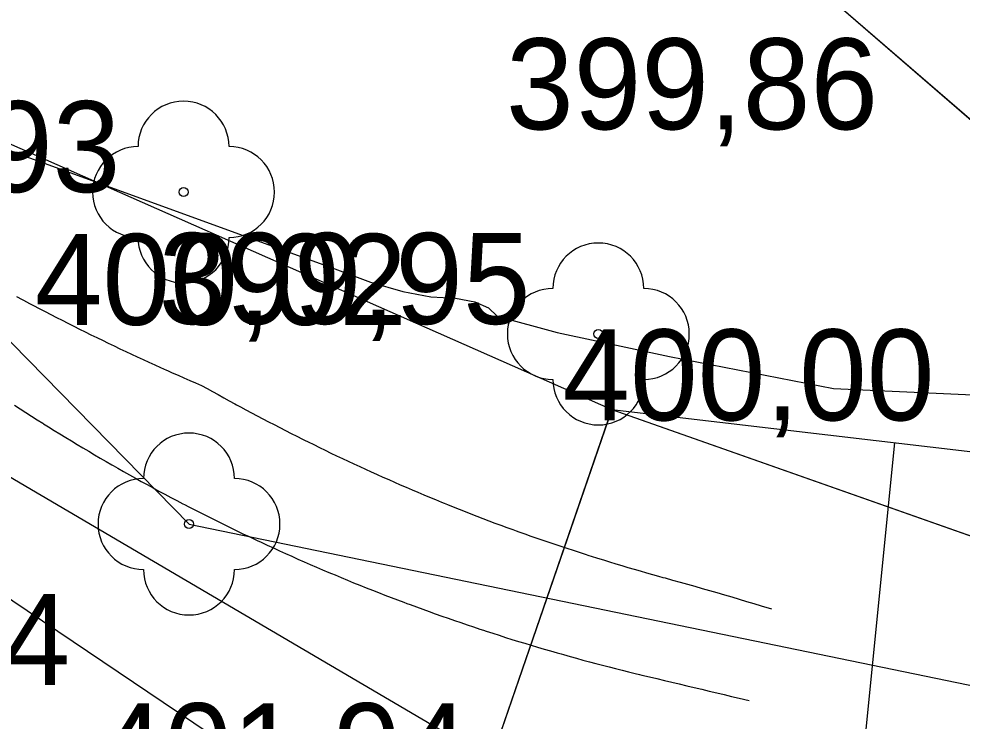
# Model space of a CAD drawing. Extents: x -574342 to -507939, y -1144044 to -1123894.
# Drawn here: x -508401.02 to -508390.65, y -1143320.57 to -1143312.85 of the extents above; entities that cross this region are included whole.
import ezdxf

# ---------------------------------------------------------------- set-up
doc = ezdxf.new("R2010")
doc.units = 0
for name, color, linetype in [('01_PARCELY_NAVRH_PC', 7, 'Continuous'), ('01_PARCELY_NAVRH_ZPF', 7, 'Continuous'), ('01_PARCELY_NAVRH_ŽP', 7, 'Continuous'), ('1000', 7, 'Continuous'), ('37', 7, 'Continuous'), ('42', 7, 'Continuous'), ('54', 7, 'Continuous'), ('55', 7, 'Continuous'), ('60', 7, 'Continuous'), ('61', 7, 'Continuous'), ('Level 255', 7, 'Continuous'), ('VRST HL', 7, 'Continuous')]:
    doc.layers.add(name, color=color, linetype=linetype)

msp = doc.modelspace()

# ---------------------------------------------------------------- linework, layer by layer
at = {"layer": '01_PARCELY_NAVRH_PC'}
msp.add_lwpolyline([(-508414.34, -1143296.2), (-508410.3, -1143304.94), (-508406.96, -1143310.33), (-508402.64, -1143313.55), (-508394.5, -1143317.14), (-508397.53, -1143325.93), (-508402.47, -1143323.55), (-508407.39, -1143320.93), (-508414.82, -1143312.69)], dxfattribs=at)
msp.add_lwpolyline([(-508397.53, -1143325.93), (-508394.5, -1143317.14), (-508377.05, -1143323.29), (-508363.05, -1143330.55), (-508352.96, -1143343.32), (-508344.87, -1143376.79), (-508339.52, -1143391.27), (-508327.86, -1143416.88), (-508328.32, -1143431.04), (-508330.46, -1143435.46), (-508335.26, -1143435.36), (-508332.66, -1143429.91), (-508332.21, -1143424.5), (-508336.31, -1143410.38), (-508344.81, -1143391.35), (-508348.55, -1143381.54), (-508357.56, -1143346.15), (-508363.15, -1143337.53), (-508370.86, -1143331.67), (-508380.92, -1143326.77), (-508388.37, -1143325.84)], close=True, dxfattribs=at)
at = {"layer": '01_PARCELY_NAVRH_ZPF'}
msp.add_lwpolyline([(-508263.293, -1143480.706), (-508286.971, -1143456.793), (-508322.95, -1143422.01), (-508338.96, -1143386.69), (-508345.08, -1143368.8), (-508351.18, -1143342.58), (-508355.53, -1143335.68), (-508361.58, -1143328.14), (-508368.91, -1143322.84), (-508376.72, -1143318.72), (-508388.31, -1143315.9), (-508393.87, -1143311.09), (-508396.73, -1143306.67), (-508414.23, -1143256.72), (-508401.25, -1143255.47), (-508393.61, -1143260.11), (-508380.74, -1143302.76), (-508356.16, -1143314.16), (-508344.92, -1143326.36), (-508313.43, -1143410.52), (-508253.01, -1143468.5)], dxfattribs=at)
at = {"layer": '01_PARCELY_NAVRH_ŽP'}
msp.add_lwpolyline([(-508338.96, -1143386.69), (-508345.08, -1143368.8), (-508351.18, -1143342.58), (-508355.53, -1143335.68), (-508361.58, -1143328.14), (-508368.91, -1143322.84), (-508376.72, -1143318.72), (-508388.31, -1143315.9), (-508393.87, -1143311.09), (-508396.73, -1143306.67), (-508414.23, -1143256.72), (-508419.24, -1143259.91), (-508420.08, -1143265.35), (-508416.18, -1143288.91), (-508414.34, -1143296.2), (-508410.3, -1143304.94), (-508406.96, -1143310.33), (-508402.64, -1143313.55), (-508394.5, -1143317.14), (-508377.05, -1143323.29), (-508363.05, -1143330.55), (-508352.96, -1143343.32), (-508344.87, -1143376.79)], dxfattribs=at)
at = {"layer": '1000'}
for points in [[(-508401.047, -1143315.898), (-508400.984, -1143315.931), (-508400.922, -1143315.964), (-508400.917, -1143315.967), (-508400.859, -1143315.998), (-508400.796, -1143316.03), (-508400.733, -1143316.063), (-508400.67, -1143316.096), (-508400.607, -1143316.128), (-508400.544, -1143316.16), (-508400.481, -1143316.192), (-508400.418, -1143316.224), (-508400.355, -1143316.256), (-508400.291, -1143316.287), (-508400.228, -1143316.318), (-508400.164, -1143316.349), (-508400.155, -1143316.354), (-508400.101, -1143316.38), (-508400.037, -1143316.411), (-508399.974, -1143316.441), (-508399.91, -1143316.472), (-508399.846, -1143316.502), (-508399.783, -1143316.532), (-508399.719, -1143316.561), (-508399.655, -1143316.591), (-508399.591, -1143316.62), (-508399.527, -1143316.649), (-508399.463, -1143316.678), (-508399.399, -1143316.707), (-508399.385, -1143316.713), (-508399.335, -1143316.736), (-508399.27, -1143316.764), (-508399.206, -1143316.792), (-508399.142, -1143316.82), (-508399.077, -1143316.848), (-508399.013, -1143316.876), (-508398.952, -1143316.909), (-508398.891, -1143316.943), (-508398.83, -1143316.977), (-508398.769, -1143317.011), (-508398.708, -1143317.045), (-508398.647, -1143317.078), (-508398.629, -1143317.088), (-508398.585, -1143317.111), (-508398.524, -1143317.145), (-508398.462, -1143317.178), (-508398.401, -1143317.21), (-508398.339, -1143317.243), (-508398.277, -1143317.275), (-508398.215, -1143317.307), (-508398.153, -1143317.339), (-508398.091, -1143317.371), (-508398.028, -1143317.403), (-508397.966, -1143317.434), (-508397.904, -1143317.465), (-508397.882, -1143317.476), (-508397.841, -1143317.497), (-508397.778, -1143317.527), (-508397.716, -1143317.558), (-508397.653, -1143317.589), (-508397.59, -1143317.619), (-508397.527, -1143317.649), (-508397.464, -1143317.679), (-508397.4, -1143317.709), (-508397.337, -1143317.738), (-508397.273, -1143317.768), (-508397.21, -1143317.797), (-508397.146, -1143317.826), (-508397.12, -1143317.838), (-508397.083, -1143317.854), (-508397.019, -1143317.883), (-508396.955, -1143317.911), (-508396.891, -1143317.94), (-508396.827, -1143317.968), (-508396.762, -1143317.995), (-508396.698, -1143318.023), (-508396.634, -1143318.051), (-508396.569, -1143318.078), (-508396.505, -1143318.105), (-508396.44, -1143318.132), (-508396.375, -1143318.158), (-508396.344, -1143318.171), (-508396.31, -1143318.185), (-508396.246, -1143318.211), (-508396.181, -1143318.237), (-508396.115, -1143318.263), (-508396.05, -1143318.288), (-508395.985, -1143318.314), (-508395.92, -1143318.339), (-508395.854, -1143318.364), (-508395.789, -1143318.389), (-508395.723, -1143318.413), (-508395.657, -1143318.438), (-508395.591, -1143318.461), (-508395.555, -1143318.475), (-508395.525, -1143318.485), (-508395.459, -1143318.509), (-508395.393, -1143318.532), (-508395.327, -1143318.555), (-508395.261, -1143318.578), (-508395.194, -1143318.601), (-508395.128, -1143318.623), (-508395.061, -1143318.645), (-508394.995, -1143318.667), (-508394.928, -1143318.689), (-508394.861, -1143318.711), (-508394.794, -1143318.732), (-508394.753, -1143318.745), (-508394.727, -1143318.753), (-508394.66, -1143318.775), (-508394.593, -1143318.795), (-508394.526, -1143318.816), (-508394.459, -1143318.836), (-508394.392, -1143318.857), (-508394.324, -1143318.877), (-508394.257, -1143318.896), (-508394.19, -1143318.916), (-508394.122, -1143318.935), (-508394.054, -1143318.954), (-508393.987, -1143318.973), (-508393.94, -1143318.986), (-508393.915, -1143318.993), (-508393.833, -1143319.016), (-508393.752, -1143319.038), (-508393.671, -1143319.061), (-508393.589, -1143319.084), (-508393.508, -1143319.107), (-508393.427, -1143319.131), (-508393.346, -1143319.154), (-508393.264, -1143319.178), (-508393.183, -1143319.202), (-508393.102, -1143319.226), (-508393.021, -1143319.25), (-508392.94, -1143319.274), (-508392.859, -1143319.299), (-508392.748, -1143319.332)], [(-508401.069, -1143317.092), (-508401.007, -1143317.133), (-508400.945, -1143317.173), (-508400.883, -1143317.213), (-508400.82, -1143317.253), (-508400.758, -1143317.292), (-508400.748, -1143317.298), (-508400.695, -1143317.331), (-508400.632, -1143317.37), (-508400.569, -1143317.409), (-508400.506, -1143317.448), (-508400.443, -1143317.486), (-508400.38, -1143317.525), (-508400.316, -1143317.563), (-508400.253, -1143317.6), (-508400.189, -1143317.638), (-508400.125, -1143317.675), (-508400.061, -1143317.712), (-508399.997, -1143317.749), (-508399.983, -1143317.757), (-508399.933, -1143317.786), (-508399.869, -1143317.823), (-508399.804, -1143317.859), (-508399.74, -1143317.895), (-508399.675, -1143317.931), (-508399.61, -1143317.966), (-508399.545, -1143318.002), (-508399.48, -1143318.037), (-508399.415, -1143318.072), (-508399.35, -1143318.107), (-508399.284, -1143318.141), (-508399.219, -1143318.176), (-508399.2, -1143318.185), (-508399.153, -1143318.21), (-508399.087, -1143318.243), (-508399.021, -1143318.277), (-508398.955, -1143318.311), (-508398.889, -1143318.344), (-508398.823, -1143318.377), (-508398.757, -1143318.409), (-508398.69, -1143318.442), (-508398.624, -1143318.474), (-508398.557, -1143318.506), (-508398.49, -1143318.538), (-508398.424, -1143318.57), (-508398.4, -1143318.581), (-508398.357, -1143318.601), (-508398.29, -1143318.632), (-508398.222, -1143318.663), (-508398.155, -1143318.694), (-508398.088, -1143318.724), (-508398.02, -1143318.755), (-508397.953, -1143318.785), (-508397.885, -1143318.815), (-508397.817, -1143318.844), (-508397.749, -1143318.873), (-508397.681, -1143318.903), (-508397.613, -1143318.931), (-508397.585, -1143318.944), (-508397.545, -1143318.96), (-508397.477, -1143318.989), (-508397.408, -1143319.017), (-508397.34, -1143319.045), (-508397.271, -1143319.072), (-508397.203, -1143319.1), (-508397.134, -1143319.127), (-508397.065, -1143319.154), (-508396.996, -1143319.181), (-508396.927, -1143319.208), (-508396.858, -1143319.234), (-508396.789, -1143319.26), (-508396.755, -1143319.273), (-508396.72, -1143319.286), (-508396.65, -1143319.312), (-508396.581, -1143319.337), (-508396.511, -1143319.362), (-508396.442, -1143319.387), (-508396.372, -1143319.412), (-508396.302, -1143319.436), (-508396.232, -1143319.46), (-508396.162, -1143319.484), (-508396.092, -1143319.508), (-508396.022, -1143319.532), (-508395.952, -1143319.555), (-508395.913, -1143319.568), (-508395.882, -1143319.578), (-508395.811, -1143319.601), (-508395.741, -1143319.623), (-508395.67, -1143319.646), (-508395.6, -1143319.668), (-508395.529, -1143319.69), (-508395.458, -1143319.711), (-508395.387, -1143319.733), (-508395.317, -1143319.754), (-508395.246, -1143319.775), (-508395.175, -1143319.795), (-508395.104, -1143319.816), (-508395.059, -1143319.828), (-508395.032, -1143319.836), (-508394.961, -1143319.856), (-508394.89, -1143319.876), (-508394.819, -1143319.895), (-508394.747, -1143319.914), (-508394.676, -1143319.933), (-508394.604, -1143319.952), (-508394.532, -1143319.97), (-508394.461, -1143319.989), (-508394.389, -1143320.007), (-508394.317, -1143320.024), (-508394.245, -1143320.042), (-508394.196, -1143320.054), (-508394.17, -1143320.06), (-508394.088, -1143320.08), (-508394.006, -1143320.099), (-508393.924, -1143320.119), (-508393.842, -1143320.139), (-508393.76, -1143320.158), (-508393.678, -1143320.178), (-508393.596, -1143320.198), (-508393.513, -1143320.217), (-508393.431, -1143320.237), (-508393.349, -1143320.257), (-508393.267, -1143320.276), (-508393.185, -1143320.296), (-508393.103, -1143320.316), (-508392.993, -1143320.342)]]:
    msp.add_lwpolyline(points, dxfattribs=at)
at = {"layer": '37'}
msp.add_lwpolyline([(-508408.82, -1143311.83), (-508404.37, -1143317.04), (-508398.21, -1143321.18), (-508393.66, -1143322.44), (-508393.79, -1143324.58), (-508400.56, -1143323.11), (-508406.32, -1143319.06), (-508411.41, -1143313.16), (-508415.31, -1143305.9), (-508419.33, -1143292.88), (-508424.96, -1143264.72), (-508428.49, -1143248.11), (-508430.27, -1143242.09), (-508442.28, -1143211.48), (-508455.59, -1143171.17), (-508460.82, -1143160.05), (-508470.5, -1143142.85)], dxfattribs=at)
msp.add_lwpolyline([(-508408.82, -1143311.83), (-508404.37, -1143317.04), (-508398.21, -1143321.18), (-508393.66, -1143322.44), (-508393.79, -1143324.58), (-508400.56, -1143323.11), (-508406.32, -1143319.06), (-508411.41, -1143313.16), (-508415.31, -1143305.9), (-508419.33, -1143292.88), (-508424.96, -1143264.72), (-508428.49, -1143248.11), (-508430.27, -1143242.09), (-508442.28, -1143211.48), (-508455.59, -1143171.17), (-508460.82, -1143160.05), (-508470.5, -1143142.85)], dxfattribs=at)
at = {"layer": '42'}
msp.add_lwpolyline([(-508320.88, -1143423.96), (-508327.62, -1143411.06), (-508338.78, -1143387.2), (-508344.67, -1143370.01), (-508350.79, -1143346.58), (-508354.96, -1143336.71), (-508361.36, -1143329.02), (-508368.91, -1143322.84), (-508376.72, -1143318.72), (-508388.31, -1143315.9), (-508393.87, -1143311.09), (-508396.73, -1143306.67), (-508407.7, -1143271.35), (-508414.18, -1143248.41), (-508420.68, -1143216.75), (-508423.64, -1143189.02), (-508427.95, -1143159.6), (-508434.68, -1143117.69), (-508439.72, -1143092.94), (-508444.13, -1143060.48), (-508445.89, -1143059.01)], dxfattribs=at)
msp.add_lwpolyline([(-508320.88, -1143423.96), (-508327.62, -1143411.06), (-508338.78, -1143387.2), (-508344.67, -1143370.01), (-508350.79, -1143346.58), (-508354.96, -1143336.71), (-508361.36, -1143329.02), (-508368.91, -1143322.84), (-508376.72, -1143318.72), (-508388.31, -1143315.9), (-508393.87, -1143311.09), (-508396.73, -1143306.67), (-508407.7, -1143271.35), (-508414.18, -1143248.41), (-508420.68, -1143216.75), (-508423.64, -1143189.02), (-508427.95, -1143159.6), (-508434.68, -1143117.69), (-508439.72, -1143092.94), (-508444.13, -1143060.48), (-508445.89, -1143059.01)], dxfattribs=at)
at = {"layer": '54'}
for centre in [(-508399.21, -1143314.75), (-508394.65, -1143316.31), (-508399.15, -1143318.4)]:
    msp.add_circle(centre, 0.05, dxfattribs=at)
for centre, start, end in [((-508399.21, -1143314.25), 0, 180), ((-508399.71, -1143314.75), 90, 270), ((-508398.71, -1143314.75), 270, 90), ((-508399.21, -1143315.25), 180, 0), ((-508394.65, -1143315.81), 0, 180), ((-508395.15, -1143316.31), 90, 270), ((-508394.15, -1143316.31), 270, 90), ((-508394.65, -1143316.81), 180, 0), ((-508399.15, -1143317.9), 0, 180), ((-508399.65, -1143318.4), 90, 270), ((-508398.65, -1143318.4), 270, 90), ((-508399.15, -1143318.9), 180, 0)]:
    msp.add_arc(centre, 0.5, start, end, dxfattribs=at)
at = {"layer": '55'}
for points in [[(-508399.15, -1143318.4), (-508408.17, -1143309.19), (-508414.22, -1143295.92)], [(-508399.15, -1143318.4), (-508408.17, -1143309.19), (-508414.22, -1143295.92)], [(-508399.15, -1143318.4), (-508387.42, -1143320.82), (-508372.09, -1143324.77), (-508360.95, -1143333.07), (-508355.89, -1143338.48), (-508352.03, -1143348.55), (-508344.68, -1143378.31)], [(-508399.15, -1143318.4), (-508387.42, -1143320.82), (-508372.09, -1143324.77), (-508360.95, -1143333.07), (-508355.89, -1143338.48), (-508352.03, -1143348.55), (-508344.68, -1143378.31)]]:
    msp.add_lwpolyline(points, dxfattribs=at)
at = {"layer": '60'}
for points in [[(-508409.76, -1143308.26), (-508402.64, -1143313.55), (-508394.5, -1143317.14), (-508378.66, -1143319), (-508370.76, -1143321.98), (-508364.58, -1143327.7), (-508357.83, -1143334.71), (-508355.73, -1143339.75)], [(-508355.73, -1143339.75), (-508359.33, -1143335.96), (-508366.15, -1143330.14), (-508372.96, -1143325.89), (-508380.12, -1143322.64), (-508395.65, -1143321.1), (-508404.67, -1143315.8), (-508409.76, -1143308.26)], [(-508409.76, -1143308.26), (-508402.64, -1143313.55), (-508394.5, -1143317.14), (-508378.66, -1143319), (-508370.76, -1143321.98), (-508364.58, -1143327.7), (-508357.83, -1143334.71), (-508355.73, -1143339.75)], [(-508355.73, -1143339.75), (-508359.33, -1143335.96), (-508366.15, -1143330.14), (-508372.96, -1143325.89), (-508380.12, -1143322.64), (-508395.65, -1143321.1), (-508404.67, -1143315.8), (-508409.76, -1143308.26)]]:
    msp.add_lwpolyline(points, dxfattribs=at)
at = {"layer": '61'}
msp.add_line((-508391.786, -1143321.483), (-508391.392, -1143317.505), dxfattribs=at)
msp.add_line((-508391.786, -1143321.483), (-508391.392, -1143317.505), dxfattribs=at)
at = {"layer": 'VRST HL'}
msp.add_lwpolyline([(-508401.024, -1143314.328), (-508399.482, -1143314.889), (-508398.323, -1143315.311), (-508397.547, -1143315.595), (-508397.153, -1143315.74), (-508396.801, -1143315.842), (-508396.49, -1143315.9), (-508396.22, -1143315.915), (-508396.009, -1143315.955), (-508395.857, -1143316.022), (-508395.764, -1143316.115), (-508395.101, -1143316.293), (-508393.868, -1143316.558), (-508392.064, -1143316.909), (-508390.454, -1143316.983)], dxfattribs=at)

# ---------------------------------------------------------------- texts
at = {"layer": 'Level 255'}
for s, p in [('399,86', (-508395.665, -1143314.06)), ('399,93', (-508403.995, -1143314.75)), ('400,02', (-508400.845, -1143316.21)), ('399,95', (-508399.485, -1143316.2)), ('400,00', (-508395.045, -1143317.26)), ('401,54', (-508404.545, -1143320.17)), ('401,94', (-508400.165, -1143321.37))]:
    msp.add_text(s, height=1, dxfattribs=at).set_placement(p)

doc.saveas('drawing.dxf')
